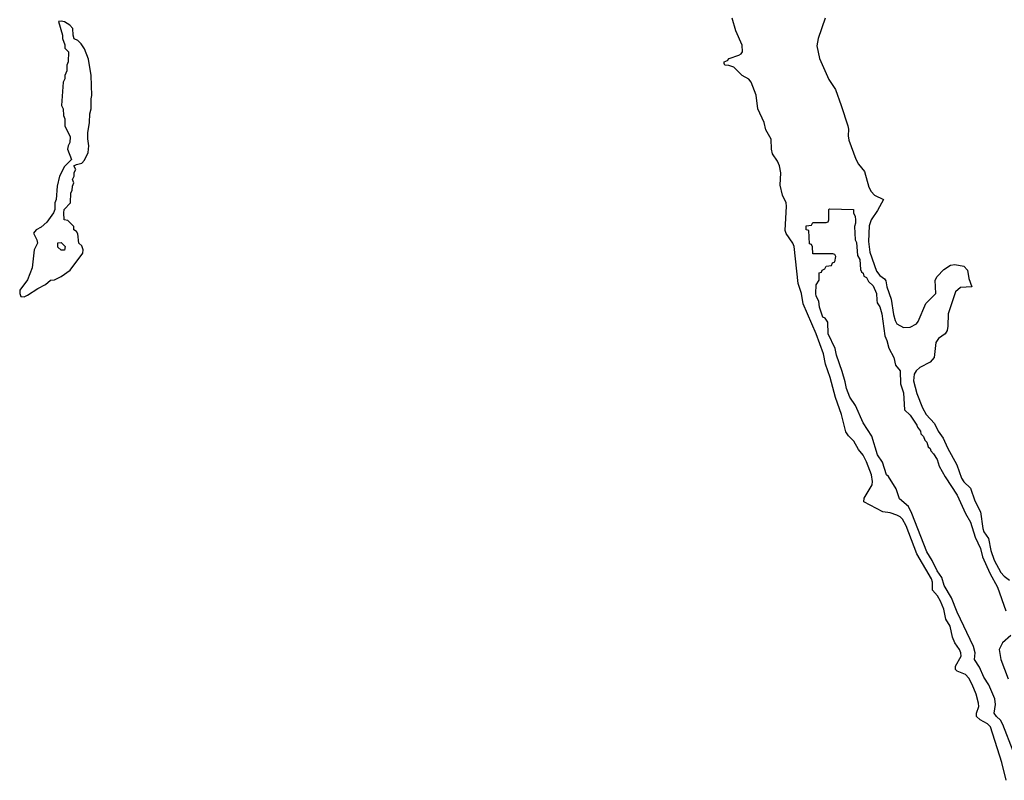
# Model space of a CAD drawing. Header units: inches. Extents: x 1934316 to 2140091, y 524953 to 667329.
# Tile 320 of 384: x 2087043 to 2092911, y 563410 to 567942. Entities that reach past the tile are written whole.
import ezdxf

# ---------------------------------------------------------------- set-up
doc = ezdxf.new("R2010")
doc.units = ezdxf.units.IN
doc.header["$MEASUREMENT"] = 0
doc.layers.add('C0586', color=7, linetype='Continuous')
doc.layers.add('C0596', color=7, linetype='Continuous')

msp = doc.modelspace()

# ---------------------------------------------------------------- linework, layer by layer
at = {"layer": 'C0586', "color": 5, "elevation": 120}
for points in [[(2087290, 567933.2), (2087274, 567930), (2087298, 567850), (2087298, 567830), (2087311.6, 567791.6), (2087312.7, 567772.7), (2087334, 567750), (2087332, 567690), (2087324.7, 567670), (2087323.6, 567636.4), (2087312, 567610), (2087312, 567590), (2087302, 567570), (2087292, 567430), (2087302, 567410), (2087304.7, 567370), (2087312, 567350), (2087312, 567310), (2087343.6, 567243.6), (2087341, 567210), (2087330.8, 567190), (2087327.3, 567170), (2087352, 567108), (2087310, 567066), (2087281, 567010), (2087266.8, 566950), (2087261, 566870), (2087252, 566850), (2087252, 566810), (2087244.7, 566790), (2087204.9, 566735.1), (2087170, 566705.2), (2087141, 566690), (2087124.9, 566670), (2087145.5, 566630), (2087148, 566610), (2087128.2, 566570), (2087116.7, 566463.3), (2087088.5, 566391.5), (2087042.8, 566330), (2087042.8, 566310), (2087050, 566292), (2087070, 566291.3), (2087090, 566300.7), (2087150, 566341), (2087196.4, 566363.6), (2087226, 566390), (2087250, 566392), (2087290, 566411.3), (2087344, 566450), (2087418.4, 566550), (2087422, 566570), (2087413.6, 566593.6), (2087395.3, 566610), (2087390, 566666), (2087380.4, 566680.4), (2087366, 566690), (2087366, 566710), (2087330, 566746), (2087308.4, 566748.4), (2087306, 566790), (2087308.4, 566811.6), (2087346, 566850), (2087348, 566910), (2087356.4, 566923.6), (2087358, 566950), (2087366, 566970), (2087358, 566990), (2087368, 567010), (2087368.4, 567031.6), (2087378, 567050), (2087366, 567070), (2087380.4, 567079.6), (2087412.9, 567087.1), (2087430, 567104.7), (2087451.8, 567150), (2087455.1, 567190), (2087448.4, 567231.6), (2087448.4, 567268.4), (2087459, 567330), (2087460.2, 567379.8), (2087468.7, 567410), (2087468.7, 567470), (2087473.2, 567490), (2087469.1, 567609.1), (2087453.6, 567706.4), (2087430, 567768), (2087410, 567798), (2087390, 567818), (2087368.4, 567828.4), (2087362, 567850), (2087359, 567890), (2087341.2, 567910), (2087310, 567929)], [(2087290, 566568), (2087270, 566586), (2087270, 566612), (2087290, 566614), (2087314, 566590), (2087310, 566568.7)]]:
    msp.add_lwpolyline(points, close=True, dxfattribs=at)
at = {"layer": 'C0596', "color": 5}
for points, elevation in [([(2092922.7, 563410), (2092896.1, 563516.1), (2092829.5, 563729.5), (2092810, 563747.1), (2092766.7, 563770), (2092745.3, 563790), (2092745.6, 563810), (2092758.8, 563850), (2092756.9, 563870), (2092743, 563923), (2092719.9, 563979.9), (2092698.8, 564018.8), (2092679.5, 564039.5), (2092630, 564061), (2092621, 564070), (2092620.2, 564090), (2092653.1, 564150), (2092651.5, 564170), (2092643.3, 564190), (2092615.3, 564230), (2092601.8, 564261.8), (2092589.3, 564329.3), (2092561.8, 564370), (2092551.3, 564430), (2092530, 564478), (2092512.4, 564510), (2092483.4, 564543.4), (2092482.6, 564590), (2092476.4, 564610), (2092390, 564759.9), (2092326.3, 564926.3), (2092304.9, 564964.9), (2092290, 564979.9), (2092270.2, 564990.2), (2092230, 565003.3), (2092187.1, 565010), (2092074, 565070), (2092076.8, 565090), (2092122.6, 565170), (2092125.4, 565190), (2092118.8, 565230), (2092090, 565308.3), (2092070, 565347.7), (2092041.5, 565381.5), (2092013.6, 565430), (2091982.5, 565462.5), (2091967, 565487), (2091940.6, 565590), (2091904.9, 565690), (2091873.5, 565810), (2091845.7, 565890), (2091832.5, 565950), (2091789.6, 566069.6), (2091711.8, 566248.2), (2091701.9, 566310), (2091682.9, 566370), (2091659, 566590), (2091651, 566611), (2091610, 566667.9), (2091605.9, 566685.9), (2091613.5, 566830), (2091610.2, 566850.2), (2091590, 566895.3), (2091576.1, 566956.1), (2091578.4, 567030), (2091571.3, 567071.3), (2091558.8, 567098.8), (2091530, 567142.4), (2091523, 567170), (2091520.6, 567230), (2091490, 567285.7), (2091480.2, 567330), (2091442.2, 567410), (2091431.4, 567491.4), (2091401.5, 567570), (2091387.7, 567587.7), (2091349.2, 567610), (2091298.1, 567658.1), (2091270, 567668.7), (2091245.2, 567670), (2091241.1, 567681.1), (2091240.5, 567690), (2091260.6, 567699.4), (2091270.7, 567710), (2091329.5, 567730.5), (2091342.3, 567737.7), (2091350.8, 567749.2), (2091348.1, 567790), (2091310, 567874.5), (2091288.2, 567950)], 80), ([(2091842.7, 567950), (2091800.8, 567830), (2091794.2, 567785.8), (2091809.4, 567710), (2091866, 567586), (2091904.9, 567524.9), (2091938.9, 567430), (2091978.8, 567310), (2091983.1, 567290), (2091980.5, 567250), (2091983.7, 567223.7), (2092026.2, 567110), (2092041.8, 567081.8), (2092077.4, 567037.4), (2092104.2, 566944.2), (2092117.6, 566917.6), (2092137, 566897), (2092191.3, 566871.3), (2092155.3, 566804.7), (2092117.1, 566750), (2092105.9, 566714.1), (2092100.8, 566619.2), (2092110, 566556.3), (2092150, 566443.1), (2092170, 566416.9), (2092196.9, 566396.9), (2092205, 566385), (2092211.2, 566350), (2092236.3, 566276.3), (2092250, 566185.3), (2092259.7, 566150), (2092271.3, 566130), (2092310, 566107.2), (2092350, 566109.7), (2092387.7, 566130), (2092397.2, 566142.8), (2092443.2, 566250), (2092503.8, 566310), (2092499.7, 566390), (2092510, 566411.1), (2092550, 566454.2), (2092590, 566478.2), (2092616.6, 566483.4), (2092670, 566472.5), (2092691.7, 566450), (2092698.7, 566398.7), (2092718, 566350), (2092650, 566345.3), (2092620.2, 566319.8), (2092576, 566190), (2092575.2, 566115.2), (2092570.7, 566090), (2092558.3, 566070), (2092518.4, 566041.6), (2092502, 566018), (2092492.9, 565930), (2092470, 565900.6), (2092406.8, 565870), (2092385.1, 565850), (2092374.8, 565830), (2092370.1, 565790), (2092390, 565715.3), (2092423.7, 565630), (2092446, 565590), (2092495.8, 565535.8), (2092517.4, 565490), (2092547.5, 565447.5), (2092572.3, 565390), (2092627.3, 565290), (2092655.9, 565210), (2092670, 565188.3), (2092710, 565151.1), (2092735.7, 565075.7), (2092768.8, 565008.8), (2092783.5, 564910), (2092790, 564890.2), (2092817.6, 564850), (2092830, 564779.5), (2092850, 564721.6), (2092890, 564648.9), (2092910, 564626), (2092941.6, 564601.6)], 80), ([(2092963.5, 563583.5), (2092903.2, 563743.2), (2092887.8, 563767.8), (2092863.8, 563790), (2092849.9, 563810), (2092858.2, 563861.8), (2092855.4, 563895.4), (2092818.8, 563978.8), (2092790, 564025.4), (2092763.7, 564083.7), (2092733.1, 564130), (2092736.8, 564170), (2092726.7, 564206.7), (2092630, 564411.3), (2092597.3, 564497.3), (2092552.5, 564570), (2092538.2, 564618.2), (2092510, 564657.2), (2092480.4, 564720.4), (2092450, 564771.2), (2092360.4, 565000.4), (2092340.7, 565040.7), (2092286.5, 565086.5), (2092266.6, 565146.6), (2092220.2, 565220.2), (2092209.9, 565230), (2092185.4, 565305.4), (2092156, 565350), (2092121.1, 565461.1), (2092070, 565539.3), (2092023.3, 565643.3), (2091990, 565693.2), (2091970, 565744), (2091963.5, 565783.5), (2091945.7, 565845.7), (2091910, 565942), (2091903, 565983), (2091862, 566070), (2091858.9, 566138.9), (2091843.6, 566163.6), (2091829.7, 566170), (2091810, 566228.7), (2091804.7, 566264.7), (2091790, 566295.3), (2091788.1, 566310), (2091790, 566362), (2091808, 566390), (2091807.3, 566432.7), (2091822, 566438), (2091826, 566450), (2091842, 566458), (2091850, 566474), (2091882, 566478), (2091887.3, 566492.7), (2091902, 566498), (2091906, 566530), (2091902, 566542), (2091890, 566546), (2091770, 566546), (2091768, 566588), (2091762, 566602), (2091750, 566606), (2091746, 566686), (2091729.6, 566690), (2091730, 566714), (2091762, 566718), (2091770, 566734), (2091850, 566734), (2091862, 566738), (2091866, 566750), (2091866, 566810), (2091870, 566814), (2092011.6, 566811.6), (2092012, 566790), (2092022, 566770), (2092024.7, 566750), (2092024.7, 566730), (2092018, 566710), (2092022, 566630), (2092030, 566614), (2092036, 566536), (2092050, 566512), (2092054, 566454), (2092059.6, 566439.6), (2092070, 566431.3), (2092073.4, 566413.4), (2092090, 566404.7), (2092101.6, 566381.6), (2092130, 566355.5), (2092150, 566311.3), (2092150.5, 566270.5), (2092154, 566254), (2092170, 566231.3), (2092180.4, 566190), (2092198.3, 566058.3), (2092211.8, 566030), (2092223.8, 565983.8), (2092252.4, 565930), (2092263, 565883), (2092290.3, 565850.3), (2092292.8, 565772.8), (2092310, 565718), (2092316.9, 565616.9), (2092350, 565584.9), (2092390, 565526.8), (2092393.9, 565513.9), (2092411.8, 565490), (2092414.4, 565474.4), (2092430, 565458.8), (2092437.1, 565437.1), (2092450, 565424.7), (2092456.7, 565396.7), (2092470, 565386), (2092473.1, 565373.1), (2092490, 565354.9), (2092510, 565320.5), (2092522.5, 565282.5), (2092557.7, 565217.7), (2092630, 565108.7), (2092679.6, 564999.6), (2092710, 564948.5), (2092737.7, 564857.7), (2092770, 564790.3), (2092781.4, 564741.4), (2092824.4, 564644.4), (2092870, 564560.3), (2092919.3, 564419.3)], 60), ([(2092950, 564272.3), (2092900.7, 564230), (2092880.7, 564190), (2092890.7, 564130.7), (2092933.7, 564013.7)], 60)]:
    msp.add_lwpolyline(points, dxfattribs=dict(at, elevation=elevation))

doc.saveas('drawing.dxf')
